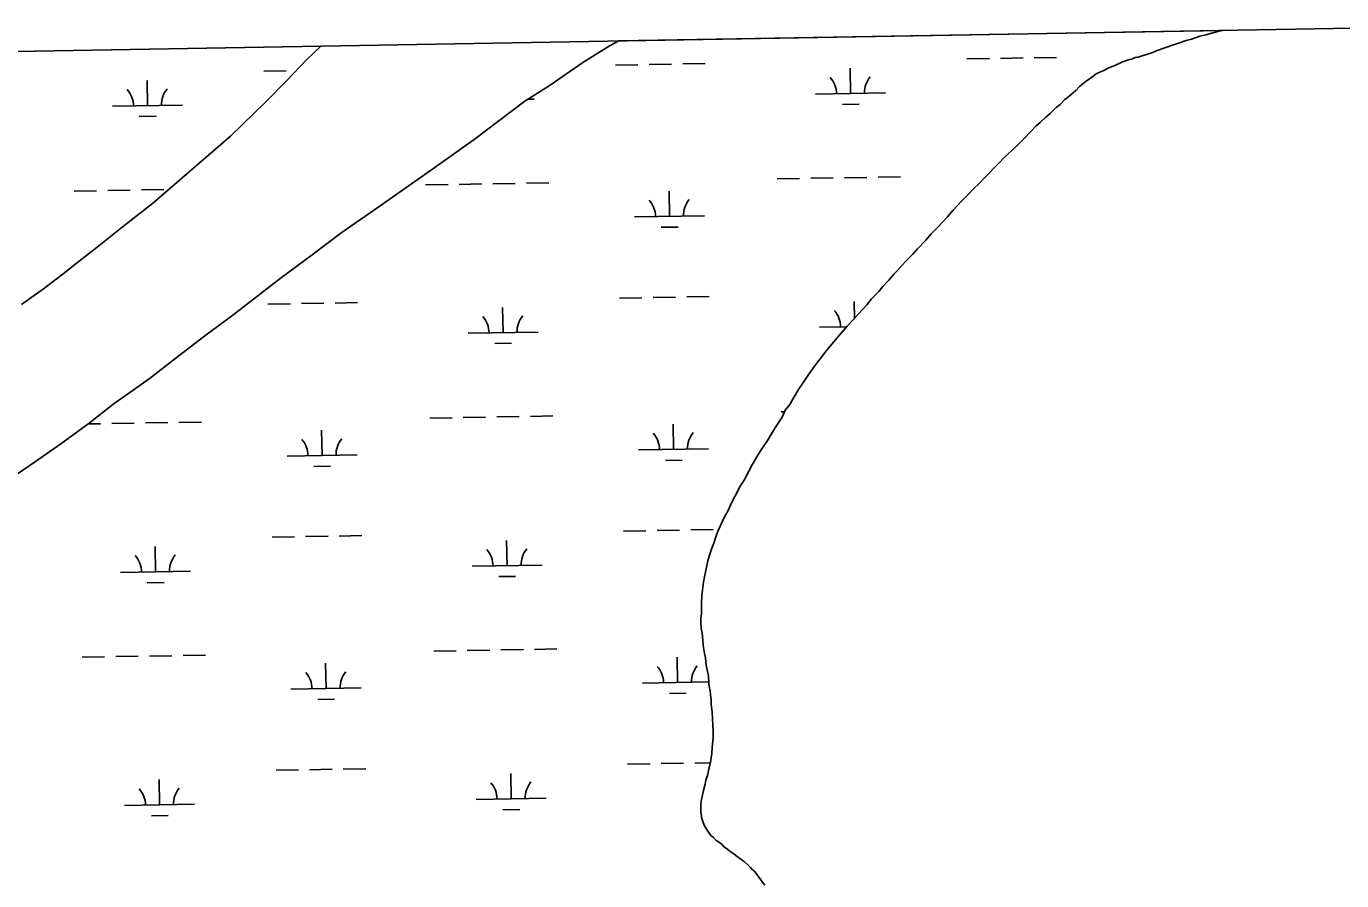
# Model space of a CAD drawing. Extents: x 3892998 to 3931244, y 278583 to 304547.
# Drawn here: x 3924203 to 3926081, y 301483 to 302702 of the extents above; entities that cross this region are included whole.
import ezdxf

# ---------------------------------------------------------------- set-up
doc = ezdxf.new("R2010")
doc.units = 0
for name, color, linetype in [('V-GRID-FRAM', 7, 'Continuous'), ('V-TOPO-SHOR', 7, 'Continuous'), ('V-WETL-SWMP', 7, 'Continuous')]:
    doc.layers.add(name, color=color, linetype=linetype)

msp = doc.modelspace()

# ---------------------------------------------------------------- linework, layer by layer
at = {"layer": 'V-GRID-FRAM'}
msp.add_lwpolyline([(3896958.4, 302195.2), (3928823.6, 302746.7), (3929146.3, 284567.1), (3897265.1, 284015.2), (3896958.4, 302195.2)], dxfattribs=at)
at = {"layer": 'V-TOPO-SHOR'}
for points in [[(3925234.6, 302067.5), (3925239.2, 302076.5), (3925247.1, 302090), (3925252.3, 302097.7), (3925260.9, 302111.2), (3925268.1, 302122.8), (3925273.3, 302131.7), (3925281.9, 302144.6), (3925286.5, 302154.2), (3925293, 302162.5), (3925297.6, 302170.9), (3925305.5, 302183.7), (3925313.4, 302195.9), (3925318, 302203), (3925325.8, 302213.9), (3925331.1, 302220.9), (3925339.6, 302231.8), (3925345.5, 302239.5), (3925355.9, 302251.7), (3925363.1, 302260.7), (3925374.9, 302274.1), (3925383.4, 302283.1), (3925391.2, 302292), (3925402.9, 302304.8), (3925409.5, 302313.2), (3925419.9, 302324), (3925425.8, 302331.1), (3925434.3, 302340), (3925441.5, 302348.4), (3925446, 302352.8), (3925453.2, 302361.2), (3925458.5, 302366.9), (3925468.2, 302376.5), (3925474.8, 302384.2), (3925487.2, 302397), (3925495, 302405.9), (3925504.2, 302415.5), (3925517.9, 302430.3), (3925526.4, 302439.9), (3925538.1, 302452.7), (3925545.9, 302460.3), (3925556.4, 302471.2), (3925562.3, 302477), (3925571.4, 302486.6), (3925576.6, 302491.7), (3925585.1, 302500.6), (3925591, 302506.4), (3925600.1, 302516), (3925610.5, 302525.6), (3925616.4, 302531.3), (3925625.5, 302540.3), (3925628.1, 302542.8), (3925636.6, 302551.8), (3925644.5, 302560.1), (3925650.3, 302565.2), (3925658.8, 302572.9), (3925664.7, 302578), (3925673.1, 302586.3), (3925679, 302590.7), (3925685.5, 302597.8), (3925691.4, 302602.2), (3925701.2, 302610.5), (3925706.4, 302616.3), (3925716.1, 302624), (3925722, 302628.4), (3925730.5, 302634.2), (3925736.3, 302637.3), (3925741.5, 302639.2), (3925749.3, 302643.6), (3925754.5, 302645.5), (3925762.2, 302648.7), (3925766.8, 302651.2), (3925775.2, 302653.7), (3925782.3, 302655.6), (3925786.2, 302657.5), (3925790.1, 302658.1), (3925795.9, 302660), (3925809.6, 302664.4), (3925817.3, 302667.5), (3925828.4, 302671.3), (3925840.7, 302675.7), (3925847.8, 302678.2), (3925858.8, 302682), (3925866.6, 302683.8), (3925878.2, 302688.2), (3925886.7, 302690.1), (3925899, 302693.2), (3925908, 302695.7), (3925910.6, 302696.3)], [(3924183, 302058.5), (3924216.2, 302081.3), (3924252.1, 302106.4), (3924292.6, 302135.7), (3924326.7, 302162.6), (3924378.2, 302199.1), (3924418.8, 302230.6), (3924458.1, 302260.4), (3924498, 302290.1), (3924565.3, 302342.3), (3924611, 302376.3), (3924653.8, 302408.4), (3924698.9, 302439.3), (3924784.6, 302499.6), (3924842.5, 302540.6), (3924914.8, 302595.2), (3924951, 302618.1), (3924997.7, 302650.7), (3925036.5, 302674.9), (3925048.7, 302681.4)], [(3924196.1, 302305), (3924227.8, 302327.4), (3924255.7, 302348.8), (3924274.4, 302363.7), (3924304, 302387.1), (3924340, 302415.4), (3924383.4, 302449.2), (3924425.1, 302485.5), (3924494.4, 302545.4), (3924545, 302594.7), (3924574.5, 302624.3), (3924603.6, 302654.8), (3924623.4, 302673.8), (3924623.6, 302674)], [(3925257.1, 301476.4), (3925252.6, 301482.9), (3925250.7, 301485.5), (3925247.5, 301490), (3925242.4, 301496.5), (3925239.9, 301498.5), (3925236.7, 301501.8), (3925233.5, 301505), (3925227.7, 301510.2), (3925225.1, 301512.2), (3925221.3, 301514.8), (3925218.1, 301516.8), (3925213, 301521.4), (3925207.8, 301524.7), (3925204, 301527.9), (3925198.9, 301531.2), (3925196.3, 301534.5), (3925191.2, 301538.4), (3925188, 301540.4), (3925183.5, 301544.9), (3925180.9, 301546.9), (3925177.7, 301550.8), (3925173.9, 301556.6), (3925171.4, 301561.2), (3925169.5, 301565.7), (3925168.2, 301569), (3925167, 301572.9), (3925167, 301576.1), (3925165.8, 301580.6), (3925165.8, 301585.8), (3925165.9, 301589.7), (3925166.6, 301596.8), (3925167.3, 301600.6), (3925168.6, 301607.1), (3925170, 301611.6), (3925172, 301620.6), (3925173.3, 301626.4), (3925175.3, 301632.8), (3925178, 301643.8), (3925180, 301652.2), (3925181.5, 301664.4), (3925182.2, 301673.5), (3925183.6, 301686.4), (3925183.7, 301694.8), (3925183.2, 301705.7), (3925182.6, 301713.5), (3925182.1, 301723.8), (3925180.9, 301734.2), (3925180.9, 301740), (3925179.7, 301748.4), (3925179.1, 301754.2), (3925177.9, 301760), (3925177.3, 301765.2), (3925176.8, 301774.9), (3925174.9, 301784), (3925173.7, 301790.4), (3925172.5, 301800.8), (3925171.3, 301807.3), (3925169.4, 301818.3), (3925168.9, 301826), (3925167.7, 301836.4), (3925166.5, 301842.8), (3925165.9, 301851.9), (3925166, 301857.7), (3925166.7, 301863.5), (3925166.7, 301871.9), (3925166.8, 301879), (3925167.6, 301890), (3925168.3, 301897.7), (3925169.7, 301908.7), (3925171.1, 301916.4), (3925173.8, 301928), (3925175.8, 301939.6), (3925178.5, 301947.3), (3925181.8, 301957.6), (3925184.5, 301964.7), (3925188.5, 301976.3), (3925191.1, 301983.4), (3925196.4, 301994.9), (3925200.4, 302003.3), (3925204.3, 302010.4), (3925210.2, 302023.2), (3925214.9, 302032.2), (3925222.1, 302045.7), (3925228, 302054.7), (3925234.6, 302067.5)]]:
    msp.add_lwpolyline(points, dxfattribs=at)
at = {"layer": 'V-WETL-SWMP'}
for p, q in [((3925048.7, 302681.4), (3925910.6, 302696.3)), ((3925858.8, 302682), (3925847.8, 302678.2)), ((3925866.6, 302683.8), (3925858.8, 302682)), ((3925878.2, 302688.2), (3925866.6, 302683.8)), ((3925886.7, 302690.1), (3925878.2, 302688.2)), ((3925899, 302693.2), (3925886.7, 302690.1)), ((3925908, 302695.7), (3925899, 302693.2)), ((3925910.6, 302696.3), (3925908, 302695.7)), ((3923583.5, 302656), (3924623.6, 302674)), ((3924623.4, 302673.8), (3924603.6, 302654.8)), ((3924623.6, 302674), (3924623.4, 302673.8)), ((3924997.7, 302650.7), (3925036.5, 302674.9)), ((3925036.5, 302674.9), (3925048.7, 302681.4)), ((3925809.6, 302664.4), (3925795.9, 302660)), ((3925817.3, 302667.5), (3925809.6, 302664.4)), ((3925828.3, 302671.3), (3925817.3, 302667.5)), ((3925840.7, 302675.7), (3925828.3, 302671.3)), ((3925847.8, 302678.2), (3925840.7, 302675.7)), ((3924603.6, 302654.8), (3924574.5, 302624.3)), ((3924951, 302618.1), (3924997.7, 302650.7)), ((3925044.1, 302647), (3925076.1, 302647.5)), ((3925092.1, 302647.8), (3925124.1, 302648.4)), ((3925140.1, 302648.6), (3925172.1, 302649.2)), ((3925545.9, 302655.7), (3925577.9, 302656.2)), ((3925593.9, 302656.5), (3925625.9, 302657.1)), ((3925641.9, 302657.3), (3925673.9, 302657.9)), ((3925754.5, 302645.5), (3925749.3, 302643.6)), ((3925762.2, 302648.7), (3925754.5, 302645.5)), ((3925766.8, 302651.2), (3925762.2, 302648.7)), ((3925775.2, 302653.7), (3925766.8, 302651.2)), ((3925782.3, 302655.6), (3925775.2, 302653.7)), ((3925786.2, 302657.5), (3925782.3, 302655.6)), ((3925790.1, 302658.1), (3925786.2, 302657.5)), ((3925795.9, 302660), (3925790.1, 302658.1)), ((3924542.3, 302638.3), (3924574.2, 302638.9)), ((3925379.7, 302606.4), (3925379.1, 302642.4)), ((3925722, 302628.4), (3925716.1, 302624)), ((3925730.5, 302634.2), (3925722, 302628.4)), ((3925736.3, 302637.3), (3925730.5, 302634.2)), ((3925741.5, 302639.2), (3925736.3, 302637.3)), ((3925749.3, 302643.6), (3925741.5, 302639.2)), ((3924376, 302589), (3924375.4, 302625)), ((3924574.5, 302624.3), (3924545, 302594.7)), ((3924914.8, 302595.2), (3924951, 302618.1)), ((3925329.7, 302605.5), (3925429.7, 302607.2)), ((3925701.2, 302610.5), (3925691.4, 302602.2)), ((3925706.4, 302616.3), (3925701.2, 302610.5)), ((3925716.1, 302624), (3925706.4, 302616.3)), ((3924326, 302588.1), (3924426, 302589.8)), ((3924545, 302594.7), (3924494.4, 302545.4)), ((3924842.5, 302540.6), (3924914.8, 302595.2)), ((3924919.9, 302598.4), (3924927.8, 302598.5)), ((3925368, 302590.7), (3925391.9, 302591.1)), ((3925679, 302590.7), (3925673.1, 302586.3)), ((3925685.5, 302597.8), (3925679, 302590.7)), ((3925691.4, 302602.2), (3925685.5, 302597.8)), ((3924364.3, 302573.3), (3924388.3, 302573.8)), ((3925658.8, 302572.9), (3925650.3, 302565.2)), ((3925664.7, 302578), (3925658.8, 302572.9)), ((3925673.1, 302586.3), (3925664.7, 302578)), ((3925636.6, 302551.8), (3925628.1, 302542.8)), ((3925644.5, 302560.1), (3925636.6, 302551.8)), ((3925650.3, 302565.2), (3925644.5, 302560.1)), ((3924494.4, 302545.4), (3924425.1, 302485.5)), ((3924784.6, 302499.6), (3924842.5, 302540.6)), ((3925616.4, 302531.3), (3925610.5, 302525.6)), ((3925625.5, 302540.3), (3925616.4, 302531.3)), ((3925628.1, 302542.8), (3925625.5, 302540.3)), ((3925600.1, 302516), (3925591, 302506.4)), ((3925610.5, 302525.6), (3925600.1, 302516)), ((3924698.9, 302439.3), (3924784.6, 302499.6)), ((3925585.1, 302500.6), (3925576.6, 302491.7)), ((3925591, 302506.4), (3925585.1, 302500.6)), ((3924425.1, 302485.5), (3924383.4, 302449.2)), ((3924773.1, 302475.8), (3924805.1, 302476.3)), ((3924821.1, 302476.6), (3924853.1, 302477.2)), ((3924869.1, 302477.4), (3924901.1, 302478)), ((3924917.1, 302478.3), (3924949.1, 302478.8)), ((3925274.9, 302484.5), (3925306.9, 302485)), ((3925322.9, 302485.3), (3925354.9, 302485.8)), ((3925370.9, 302486.1), (3925402.9, 302486.7)), ((3925418.9, 302486.9), (3925450.9, 302487.5)), ((3925562.3, 302477), (3925556.4, 302471.2)), ((3925571.4, 302486.6), (3925562.3, 302477)), ((3925576.6, 302491.7), (3925571.4, 302486.6)), ((3924271.3, 302467.1), (3924303.3, 302467.6)), ((3924319.3, 302467.9), (3924351.3, 302468.5)), ((3924367.3, 302468.7), (3924399.2, 302469.3)), ((3925121.2, 302431), (3925120.6, 302467)), ((3925545.9, 302460.3), (3925538.1, 302452.7)), ((3925556.4, 302471.2), (3925545.9, 302460.3)), ((3924383.4, 302449.2), (3924340, 302415.4)), ((3924653.8, 302408.4), (3924698.9, 302439.3)), ((3925526.4, 302439.9), (3925517.9, 302430.3)), ((3925538.1, 302452.7), (3925526.4, 302439.9)), ((3925071.3, 302430.2), (3925171.2, 302431.9)), ((3925517.9, 302430.3), (3925504.2, 302415.5)), ((3924340, 302415.4), (3924304, 302387.1)), ((3924611, 302376.3), (3924653.8, 302408.4)), ((3925109.5, 302415.4), (3925133.5, 302415.8)), ((3925495, 302405.9), (3925487.2, 302397)), ((3925504.2, 302415.5), (3925495, 302405.9)), ((3924304, 302387.1), (3924274.4, 302363.7)), ((3925474.8, 302384.2), (3925468.2, 302376.5)), ((3925487.2, 302397), (3925474.8, 302384.2)), ((3924274.4, 302363.7), (3924255.7, 302348.8)), ((3924565.3, 302342.3), (3924611, 302376.3)), ((3925458.5, 302366.9), (3925453.2, 302361.2)), ((3925468.2, 302376.5), (3925458.5, 302366.9)), ((3924255.7, 302348.8), (3924227.8, 302327.4)), ((3925441.5, 302348.4), (3925434.3, 302340)), ((3925446, 302352.8), (3925441.5, 302348.4)), ((3925453.2, 302361.2), (3925446, 302352.8)), ((3924227.8, 302327.4), (3924196.1, 302305)), ((3924498, 302290.1), (3924565.3, 302342.3)), ((3925425.8, 302331.1), (3925419.9, 302324)), ((3925434.3, 302340), (3925425.8, 302331.1)), ((3924548, 302305.7), (3924580, 302306.2)), ((3924596, 302306.5), (3924628, 302307.1)), ((3924644, 302307.3), (3924676, 302307.9)), ((3925049.8, 302314.4), (3925081.8, 302314.9)), ((3925097.8, 302315.2), (3925129.8, 302315.7)), ((3925145.8, 302316), (3925177.8, 302316.6)), ((3925385.2, 302285.2), (3925384.8, 302309.7)), ((3925409.5, 302313.2), (3925402.9, 302304.8)), ((3925419.9, 302324), (3925409.5, 302313.2)), ((3924458.1, 302260.4), (3924498, 302290.1)), ((3924883.6, 302265), (3924883, 302301)), ((3925391.2, 302292), (3925383.3, 302283.1)), ((3925402.9, 302304.8), (3925391.2, 302292)), ((3925335.4, 302272.9), (3925374.4, 302273.5)), ((3925374.9, 302274.1), (3925363.1, 302260.7)), ((3925383.3, 302283.1), (3925374.9, 302274.1)), ((3924418.8, 302230.6), (3924458.1, 302260.4)), ((3924833.6, 302264.2), (3924933.6, 302265.9)), ((3924871.9, 302249.4), (3924895.9, 302249.8)), ((3925355.9, 302251.7), (3925345.5, 302239.5)), ((3925363.1, 302260.7), (3925355.9, 302251.7)), ((3925339.6, 302231.8), (3925331.1, 302220.9)), ((3925345.5, 302239.5), (3925339.6, 302231.8)), ((3924378.2, 302199.1), (3924418.8, 302230.6)), ((3925325.8, 302213.9), (3925318, 302203)), ((3925331.1, 302220.9), (3925325.8, 302213.9)), ((3924326.7, 302162.6), (3924378.2, 302199.1)), ((3925313.4, 302195.9), (3925305.5, 302183.7)), ((3925318, 302203), (3925313.4, 302195.9)), ((3925305.5, 302183.7), (3925297.6, 302170.9)), ((3924292.6, 302135.7), (3924326.7, 302162.6)), ((3925293, 302162.5), (3925286.5, 302154.2)), ((3925297.6, 302170.9), (3925293, 302162.5)), ((3924421, 302136.9), (3924453, 302137.5)), ((3924778.9, 302143.1), (3924810.9, 302143.7)), ((3924826.9, 302144), (3924858.8, 302144.5)), ((3924874.8, 302144.8), (3924906.8, 302145.4)), ((3924922.8, 302145.6), (3924954.8, 302146.2)), ((3925281.9, 302144.6), (3925273.3, 302131.7)), ((3925280.7, 302151.8), (3925285.4, 302151.9)), ((3925286.5, 302154.2), (3925281.9, 302144.6)), ((3924252.1, 302106.4), (3924292.6, 302135.7)), ((3924291.2, 302134.7), (3924309, 302135)), ((3924325, 302135.3), (3924357, 302135.8)), ((3924373, 302136.1), (3924405, 302136.7)), ((3924625.2, 302089.7), (3924624.5, 302125.7)), ((3925127, 302098.4), (3925126.4, 302134.4)), ((3925268.1, 302122.8), (3925260.9, 302111.2)), ((3925273.3, 302131.7), (3925268.1, 302122.8)), ((3924216.2, 302081.3), (3924252.1, 302106.4)), ((3925260.9, 302111.2), (3925252.3, 302097.7)), ((3924183, 302058.5), (3924216.2, 302081.3)), ((3924575.2, 302088.9), (3924675.2, 302090.6)), ((3925077, 302097.6), (3925177, 302099.3)), ((3925115.3, 302082.8), (3925139.3, 302083.2)), ((3925247.1, 302090), (3925239.2, 302076.5)), ((3925252.3, 302097.7), (3925247.1, 302090)), ((3924613.4, 302074.1), (3924637.4, 302074.5)), ((3925234.6, 302067.5), (3925228, 302054.7)), ((3925239.2, 302076.5), (3925234.6, 302067.5)), ((3925222.1, 302045.7), (3925214.9, 302032.2)), ((3925228, 302054.7), (3925222.1, 302045.7)), ((3925214.9, 302032.2), (3925210.2, 302023.2)), ((3925204.3, 302010.4), (3925200.4, 302003.3)), ((3925210.2, 302023.2), (3925204.3, 302010.4)), ((3925196.4, 301994.9), (3925191.1, 301983.4)), ((3925200.4, 302003.3), (3925196.4, 301994.9)), ((3924553.8, 301973), (3924585.8, 301973.6)), ((3924601.8, 301973.9), (3924633.8, 301974.4)), ((3924649.8, 301974.7), (3924681.8, 301975.3)), ((3924889.4, 301932.4), (3924888.7, 301968.4)), ((3925055.6, 301981.7), (3925087.6, 301982.3)), ((3925103.6, 301982.6), (3925135.6, 301983.1)), ((3925151.6, 301983.4), (3925183.6, 301984)), ((3925188.5, 301976.3), (3925184.5, 301964.7)), ((3925191.1, 301983.4), (3925188.5, 301976.3)), ((3924387.5, 301923.7), (3924386.9, 301959.7)), ((3925181.8, 301957.6), (3925178.5, 301947.3)), ((3925184.5, 301964.7), (3925181.8, 301957.6)), ((3924839.4, 301931.6), (3924939.4, 301933.3)), ((3925175.8, 301939.6), (3925173.8, 301928)), ((3925178.5, 301947.3), (3925175.8, 301939.6)), ((3924337.5, 301922.9), (3924437.5, 301924.6)), ((3924877.6, 301916.8), (3924901.6, 301917.2)), ((3925171.1, 301916.4), (3925169.7, 301908.7)), ((3925173.8, 301928), (3925171.1, 301916.4)), ((3924375.8, 301908.1), (3924399.8, 301908.5)), ((3925168.3, 301897.7), (3925167.6, 301890)), ((3925169.7, 301908.7), (3925168.3, 301897.7)), ((3925166.8, 301879), (3925166.7, 301871.9)), ((3925167.6, 301890), (3925166.8, 301879)), ((3925166, 301857.7), (3925165.9, 301851.9)), ((3925166.7, 301863.5), (3925166, 301857.7)), ((3925166.7, 301871.9), (3925166.7, 301863.5)), ((3925165.9, 301851.9), (3925166.5, 301842.8)), ((3925166.5, 301842.8), (3925167.7, 301836.4)), ((3925167.7, 301836.4), (3925168.9, 301826)), ((3925168.9, 301826), (3925169.4, 301818.3)), ((3925169.4, 301818.3), (3925171.3, 301807.3)), ((3924282.8, 301801.8), (3924314.8, 301802.4)), ((3924330.8, 301802.7), (3924362.8, 301803.2)), ((3924378.8, 301803.5), (3924410.8, 301804)), ((3924426.8, 301804.3), (3924458.8, 301804.9)), ((3924784.6, 301810.5), (3924816.6, 301811.1)), ((3924832.6, 301811.3), (3924864.6, 301811.9)), ((3924880.6, 301812.2), (3924912.6, 301812.7)), ((3924928.6, 301813), (3924960.6, 301813.6)), ((3925132.8, 301765.8), (3925132.1, 301801.8)), ((3925171.3, 301807.3), (3925172.5, 301800.8)), ((3925172.5, 301800.8), (3925173.7, 301790.4)), ((3924630.9, 301757.1), (3924630.3, 301793.1)), ((3925173.7, 301790.4), (3925174.9, 301784)), ((3925174.9, 301784), (3925176.8, 301774.9)), ((3925082.8, 301764.9), (3925177.2, 301766.6)), ((3925176.8, 301774.9), (3925177.3, 301765.2)), ((3925177.3, 301765.2), (3925177.9, 301760)), ((3924580.9, 301756.2), (3924680.9, 301758)), ((3925121, 301750.2), (3925145, 301750.6)), ((3925177.9, 301760), (3925179.1, 301754.2)), ((3925179.1, 301754.2), (3925179.7, 301748.4)), ((3925179.7, 301748.4), (3925180.9, 301740)), ((3924619.2, 301741.5), (3924643.2, 301741.9)), ((3925180.9, 301740), (3925180.9, 301734.2)), ((3925180.9, 301734.2), (3925182.1, 301723.8)), ((3925182.1, 301723.8), (3925182.6, 301713.5)), ((3925182.6, 301713.5), (3925183.2, 301705.7)), ((3925183.2, 301705.7), (3925183.7, 301694.8)), ((3925183.6, 301686.4), (3925182.2, 301673.5)), ((3925183.7, 301694.8), (3925183.6, 301686.4)), ((3925182.2, 301673.5), (3925181.5, 301664.4)), ((3925061.4, 301649.1), (3925093.4, 301649.7)), ((3925109.4, 301649.9), (3925141.3, 301650.5)), ((3925157.3, 301650.8), (3925179.8, 301651.2)), ((3925180, 301652.2), (3925178, 301643.8)), ((3925181.5, 301664.4), (3925180, 301652.2)), ((3924559.5, 301640.4), (3924591.5, 301641)), ((3924607.5, 301641.3), (3924639.5, 301641.8)), ((3924655.5, 301642.1), (3924687.5, 301642.6)), ((3924895.1, 301599.8), (3924894.5, 301635.8)), ((3925175.3, 301632.8), (3925173.3, 301626.4)), ((3925178, 301643.8), (3925175.3, 301632.8)), ((3924393.3, 301591.1), (3924392.7, 301627.1)), ((3925170, 301611.6), (3925168.6, 301607.1)), ((3925172, 301620.6), (3925170, 301611.6)), ((3925173.3, 301626.4), (3925172, 301620.6)), ((3924845.1, 301598.9), (3924945.1, 301600.7)), ((3925166.6, 301596.8), (3925165.9, 301589.7)), ((3925167.3, 301600.6), (3925166.6, 301596.8)), ((3925168.6, 301607.1), (3925167.3, 301600.6)), ((3924343.3, 301590.2), (3924443.3, 301592)), ((3924381.6, 301575.5), (3924405.6, 301575.9)), ((3924883.4, 301584.2), (3924907.4, 301584.6)), ((3925165.9, 301589.7), (3925165.8, 301585.8)), ((3925165.8, 301585.8), (3925165.8, 301580.6)), ((3925165.8, 301580.6), (3925167, 301576.1)), ((3925167, 301576.1), (3925167, 301572.9)), ((3925167, 301572.9), (3925168.2, 301569)), ((3925168.2, 301569), (3925169.5, 301565.7)), ((3925169.5, 301565.7), (3925171.4, 301561.2)), ((3925171.4, 301561.2), (3925173.9, 301556.6)), ((3925173.9, 301556.6), (3925177.7, 301550.8)), ((3925177.7, 301550.8), (3925180.9, 301546.9)), ((3925180.9, 301546.9), (3925183.5, 301544.9)), ((3925183.5, 301544.9), (3925188, 301540.4)), ((3925188, 301540.4), (3925191.2, 301538.4)), ((3925191.2, 301538.4), (3925196.3, 301534.5)), ((3925196.3, 301534.5), (3925198.9, 301531.2)), ((3925198.9, 301531.2), (3925204, 301527.9)), ((3925204, 301527.9), (3925207.8, 301524.7)), ((3925207.8, 301524.7), (3925213, 301521.4)), ((3925213, 301521.4), (3925218.1, 301516.8)), ((3925218.1, 301516.8), (3925221.3, 301514.8)), ((3925221.3, 301514.8), (3925225.1, 301512.2)), ((3925225.1, 301512.2), (3925227.7, 301510.2)), ((3925227.7, 301510.2), (3925233.5, 301505)), ((3925233.5, 301505), (3925236.7, 301501.8)), ((3925236.7, 301501.8), (3925239.9, 301498.5)), ((3925239.9, 301498.5), (3925242.4, 301496.5)), ((3925242.4, 301496.5), (3925247.5, 301490)), ((3925247.5, 301490), (3925250.7, 301485.5)), ((3925250.7, 301485.5), (3925252.6, 301482.9))]:
    msp.add_line(p, q, dxfattribs=at)
for centre, start, end in [((3925324.4, 302605.9), 0.2199, 41.7635), ((3925434.9, 302607.8), 140.2199, 181.7635), ((3924320.8, 302588.5), 0.2199, 41.7635), ((3924431.2, 302590.4), 140.2199, 181.7635), ((3925066, 302430.6), 0.2199, 41.7635), ((3925176.5, 302432.5), 140.2199, 181.7635), ((3924828.4, 302264.6), 0.2199, 41.7635), ((3924938.8, 302266.5), 140.2199, 181.7635), ((3925330.2, 302273.3), 0.2199, 41.7635), ((3925071.8, 302097.9), 0.2199, 41.7635), ((3925182.2, 302099.9), 140.2199, 181.7635), ((3924569.9, 302089.3), 0.2199, 41.7635), ((3924680.4, 302091.2), 140.2199, 181.7635), ((3924834.1, 301931.9), 0.2199, 41.7635), ((3924944.6, 301933.9), 140.2199, 181.7635), ((3924332.3, 301923.3), 0.2199, 41.7635), ((3924442.8, 301925.2), 140.2199, 181.7635), ((3924686.2, 301758.5), 140.2199, 181.7635), ((3925077.5, 301765.3), 0.2199, 41.7635), ((3925188, 301767.2), 140.2199, 181.7635), ((3924575.7, 301756.6), 0.2199, 41.7635), ((3924338, 301590.6), 0.2199, 41.7635), ((3924448.5, 301592.5), 140.2199, 181.7635), ((3924839.9, 301599.3), 0.2199, 41.7635), ((3924950.4, 301601.2), 140.2199, 181.7635)]:
    msp.add_arc(centre, 35.2, start, end, dxfattribs=at)

doc.saveas('drawing.dxf')
